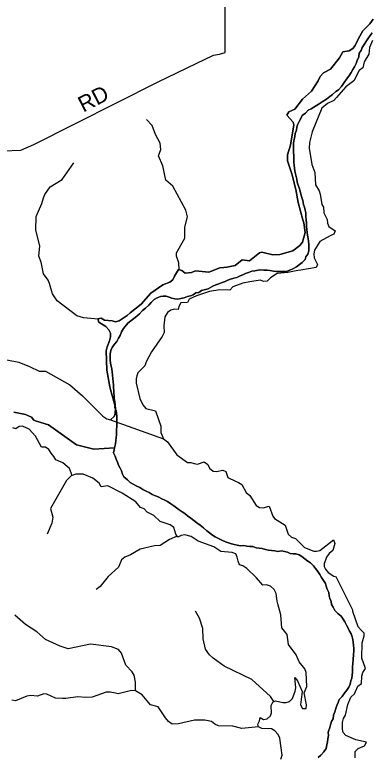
# Model space of a CAD drawing. Extents: x 1525783 to 1900577, y 218250 to 627376.
# Drawn here: x 1713510 to 1720229, y 457419 to 471414 of the extents above; entities that cross this region are included whole.
import ezdxf

# ---------------------------------------------------------------- set-up
doc = ezdxf.new("R2010")
doc.units = 0
for name, color, linetype in [('GM_X_Adjacent_County', 7, 'Continuous'), ('GM_X_County', 7, 'Continuous'), ('GM_X_County_Road', 7, 'Continuous'), ('GM_X_County_Road_Text', 7, 'Continuous'), ('GM_X_Major_Lake', 7, 'Continuous'), ('GM_X_Major_River', 7, 'Continuous'), ('GM_X_Minor_River', 7, 'Continuous'), ('GM_X_Township', 7, 'Continuous')]:
    doc.layers.add(name, color=color, linetype=linetype)

msp = doc.modelspace()

# ---------------------------------------------------------------- linework, layer by layer
at = {"layer": 'GM_X_Adjacent_County'}
msp.add_lwpolyline([(1719245, 457377), (1719296, 457422), (1719351, 457485), (1719394, 457547), (1719411, 457613), (1719424, 457674), (1719427, 457728), (1719443, 457788), (1719436, 457853), (1719463, 457940), (1719476, 457994), (1719496, 458054), (1719527, 458107), (1719538, 458175), (1719559, 458239), (1719578, 458301), (1719601, 458357), (1719622, 458418), (1719645, 458472), (1719696, 458531), (1719737, 458588), (1719789, 458646), (1719826, 458705), (1719847, 458759), (1719864, 458823), (1719883, 458874), (1719890, 458934), (1719893, 458988), (1719894, 459040), (1719897, 459092), (1719902, 459155), (1719909, 459225), (1719915, 459325), (1719920, 459385), (1719917, 459437), (1719911, 459501), (1719906, 459553), (1719899, 459608), (1719886, 459658), (1719869, 459712), (1719840, 459763), (1719815, 459822), (1719780, 459874), (1719749, 459939), (1719716, 459990), (1719679, 460045), (1719614, 460098), (1719563, 460157), (1719528, 460216), (1719497, 460267), (1719488, 460327), (1719467, 460381), (1719452, 460434), (1719445, 460492), (1719417, 460559), (1719398, 460611), (1719381, 460662), (1719344, 460724), (1719311, 460775), (1719274, 460836), (1719237, 460893), (1719194, 460948), (1719155, 460999), (1719100, 461052), (1719049, 461089), (1718990, 461130), (1718939, 461177), (1718885, 461206), (1718826, 461223), (1718774, 461228), (1718718, 461231), (1718664, 461259), (1718607, 461272), (1718549, 461279), (1718485, 461270), (1718425, 461283), (1718363, 461286), (1718309, 461297), (1718251, 461304), (1718186, 461324), (1718130, 461331), (1718074, 461340), (1718009, 461363), (1717951, 461364), (1717897, 461371), (1717839, 461380), (1717779, 461378), (1717717, 461391), (1717658, 461400), (1717606, 461417), (1717548, 461432), (1717491, 461451), (1717423, 461485), (1717360, 461514), (1717298, 461547), (1717245, 461580), (1717194, 461619), (1717141, 461662), (1717078, 461718), (1717017, 461765), (1716950, 461814), (1716897, 461857), (1716841, 461901), (1716778, 461946), (1716725, 461987), (1716672, 462022), (1716618, 462055), (1716567, 462096), (1716514, 462131), (1716457, 462172), (1716400, 462216), (1716348, 462239), (1716287, 462264), (1716221, 462301), (1716170, 462324), (1716108, 462349), (1716049, 462385), (1715991, 462410), (1715930, 462441), (1715873, 462480), (1715805, 462511), (1715746, 462539), (1715693, 462576), (1715640, 462621), (1715573, 462678), (1715544, 462733), (1715527, 462791), (1715500, 462842), (1715471, 462899), (1715452, 462957), (1715425, 463012), (1715406, 463072), (1715379, 463133), (1715390, 463191), (1715397, 463230), (1715402, 463255), (1715413, 463307), (1715420, 463359), (1715425, 463421), (1715432, 463477), (1715434, 463577), (1715439, 463627), (1715442, 463693), (1715439, 463761), (1715438, 463819), (1715424, 463936), (1715403, 463986), (1715405, 464048), (1715400, 464101), (1715391, 464163), (1715386, 464213), (1715385, 464263), (1715380, 464313), (1715376, 464364), (1715373, 464416), (1715371, 464474), (1715362, 464542), (1715357, 464600), (1715350, 464663), (1715343, 464715), (1715334, 464773), (1715321, 464830), (1715314, 464884), (1715311, 464948), (1715313, 465008), (1715328, 465066), (1715351, 465128), (1715396, 465189), (1715439, 465240), (1715470, 465302), (1715499, 465355), (1715526, 465421), (1715563, 465484), (1715647, 465583), (1715702, 465632), (1715759, 465673), (1715818, 465716), (1715868, 465763), (1715926, 465822), (1715982, 465871), (1716041, 465928), (1716086, 465979), (1716147, 466030), (1716202, 466067), (1716266, 466092), (1716318, 466095), (1716370, 466096), (1716428, 466079), (1716480, 466060), (1716537, 466047), (1716593, 466040), (1716651, 466051), (1716712, 466062), (1716778, 466091), (1716834, 466105), (1716885, 466123), (1716935, 466156), (1716991, 466165), (1717042, 466202), (1717167, 466235), (1717257, 466284), (1717312, 466309), (1717370, 466330), (1717429, 466357), (1717485, 466372), (1717539, 466397), (1717590, 466416), (1717654, 466433), (1717706, 466450), (1717773, 466478), (1717823, 466502), (1717874, 466523), (1717926, 466546), (1717990, 466567), (1718049, 466577), (1718111, 466586), (1718163, 466593), (1718217, 466590), (1718279, 466585), (1718332, 466582), (1718400, 466569), (1718458, 466562), (1718518, 466561), (1718600, 466563), (1718658, 466570), (1718708, 466587), (1718767, 466614), (1718837, 466649), (1718894, 466692), (1718945, 466735), (1718998, 466786), (1719015, 466838), (1719052, 466891), (1719067, 466953), (1719070, 467015), (1719069, 467073), (1719060, 467135), (1719055, 467186), (1719043, 467248), (1719036, 467298), (1719029, 467360), (1719024, 467415), (1719023, 467481), (1719020, 467541), (1719015, 467601), (1719015, 467671), (1718997, 467724), (1718987, 467778), (1718971, 467829), (1718955, 467901), (1718936, 467959), (1718919, 468026), (1718906, 468078), (1718883, 468143), (1718864, 468195), (1718851, 468248), (1718840, 468306), (1718814, 468411), (1718805, 468461), (1718796, 468513), (1718791, 468569), (1718786, 468624), (1718786, 468686), (1718787, 468748), (1718780, 468820), (1718779, 468878), (1718778, 468940), (1718779, 468996), (1718789, 469058), (1718804, 469112), (1718809, 469168), (1718836, 469236), (1718843, 469294), (1718858, 469348), (1718887, 469399), (1718918, 469457), (1718945, 469508), (1719006, 469553), (1719057, 469610), (1719111, 469635), (1719162, 469668), (1719214, 469700), (1719267, 469731), (1719323, 469770), (1719404, 469822), (1719463, 469867), (1719518, 469910), (1719577, 469963), (1719628, 469998), (1719685, 470059), (1719734, 470136), (1719783, 470200), (1719826, 470253), (1719867, 470322), (1719900, 470382), (1719931, 470433), (1719961, 470495), (1719984, 470553), (1720011, 470618), (1720022, 470690), (1720055, 470741), (1720080, 470799), (1720115, 470851), (1720148, 470904), (1720181, 470959), (1720228, 471025), (1720263, 471076)], dxfattribs=at)
at = {"layer": 'GM_X_County'}
msp.add_lwpolyline([(1720263, 471076), (1720228, 471025), (1720181, 470959), (1720148, 470904), (1720115, 470851), (1720080, 470799), (1720055, 470741), (1720022, 470690), (1720011, 470618), (1719984, 470553), (1719961, 470495), (1719931, 470433), (1719900, 470382), (1719867, 470322), (1719826, 470253), (1719783, 470200), (1719734, 470136), (1719685, 470059), (1719628, 469998), (1719577, 469963), (1719518, 469910), (1719463, 469867), (1719404, 469822), (1719323, 469770), (1719267, 469731), (1719214, 469700), (1719162, 469668), (1719111, 469635), (1719057, 469610), (1719006, 469553), (1718945, 469508), (1718918, 469457), (1718887, 469399), (1718858, 469348), (1718843, 469294), (1718836, 469236), (1718809, 469168), (1718804, 469112), (1718789, 469058), (1718779, 468996), (1718778, 468940), (1718779, 468878), (1718780, 468820), (1718787, 468748), (1718786, 468686), (1718786, 468624), (1718791, 468569), (1718796, 468513), (1718805, 468461), (1718814, 468411), (1718840, 468306), (1718851, 468248), (1718864, 468195), (1718883, 468143), (1718906, 468078), (1718919, 468026), (1718936, 467959), (1718955, 467901), (1718971, 467829), (1718987, 467778), (1718997, 467724), (1719015, 467671), (1719015, 467601), (1719020, 467541), (1719023, 467481), (1719024, 467415), (1719029, 467360), (1719036, 467298), (1719043, 467248), (1719055, 467186), (1719060, 467135), (1719069, 467073), (1719070, 467015), (1719067, 466953), (1719052, 466891), (1719015, 466838), (1718998, 466786), (1718945, 466735), (1718894, 466692), (1718837, 466649), (1718767, 466614), (1718708, 466587), (1718658, 466570), (1718600, 466563), (1718518, 466561), (1718458, 466562), (1718400, 466569), (1718332, 466582), (1718279, 466585), (1718217, 466590), (1718163, 466593), (1718111, 466586), (1718049, 466577), (1717990, 466567), (1717926, 466546), (1717874, 466523), (1717823, 466502), (1717773, 466478), (1717706, 466450), (1717654, 466433), (1717590, 466416), (1717539, 466397), (1717485, 466372), (1717429, 466357), (1717370, 466330), (1717312, 466309), (1717257, 466284), (1717167, 466235), (1717042, 466202), (1716991, 466165), (1716935, 466156), (1716885, 466123), (1716834, 466105), (1716778, 466091), (1716712, 466062), (1716651, 466051), (1716593, 466040), (1716537, 466047), (1716480, 466060), (1716428, 466079), (1716370, 466096), (1716318, 466095), (1716266, 466092), (1716202, 466067), (1716147, 466030), (1716086, 465979), (1716041, 465928), (1715982, 465871), (1715926, 465822), (1715868, 465763), (1715818, 465716), (1715759, 465673), (1715702, 465632), (1715647, 465583), (1715563, 465484), (1715526, 465421), (1715499, 465355), (1715470, 465302), (1715439, 465240), (1715396, 465189), (1715351, 465128), (1715328, 465066), (1715313, 465008), (1715311, 464948), (1715314, 464884), (1715321, 464830), (1715334, 464773), (1715343, 464715), (1715350, 464663), (1715357, 464600), (1715362, 464542), (1715371, 464474), (1715373, 464416), (1715376, 464364), (1715380, 464313), (1715385, 464263), (1715386, 464213), (1715391, 464163), (1715400, 464101), (1715405, 464048), (1715403, 463986), (1715424, 463936), (1715438, 463819), (1715439, 463761), (1715442, 463693), (1715439, 463627), (1715434, 463577), (1715432, 463477), (1715425, 463421), (1715420, 463359), (1715413, 463307), (1715402, 463255), (1715397, 463230), (1715390, 463191), (1715379, 463133), (1715406, 463072), (1715425, 463012), (1715452, 462957), (1715471, 462899), (1715500, 462842), (1715527, 462791), (1715544, 462733), (1715573, 462678), (1715640, 462621), (1715693, 462576), (1715746, 462539), (1715805, 462511), (1715873, 462480), (1715930, 462441), (1715991, 462410), (1716049, 462385), (1716108, 462349), (1716170, 462324), (1716221, 462301), (1716287, 462264), (1716348, 462239), (1716400, 462216), (1716457, 462172), (1716514, 462131), (1716567, 462096), (1716618, 462055), (1716672, 462022), (1716725, 461987), (1716778, 461946), (1716841, 461901), (1716897, 461857), (1716950, 461814), (1717017, 461765), (1717078, 461718), (1717141, 461662), (1717194, 461619), (1717245, 461580), (1717298, 461547), (1717360, 461514), (1717423, 461485), (1717491, 461451), (1717548, 461432), (1717606, 461417), (1717658, 461400), (1717717, 461391), (1717779, 461378), (1717839, 461380), (1717897, 461371), (1717951, 461364), (1718009, 461363), (1718074, 461340), (1718130, 461331), (1718186, 461324), (1718251, 461304), (1718309, 461297), (1718363, 461286), (1718425, 461283), (1718485, 461270), (1718549, 461279), (1718607, 461272), (1718664, 461259), (1718718, 461231), (1718774, 461228), (1718826, 461223), (1718885, 461206), (1718939, 461177), (1718990, 461130), (1719049, 461089), (1719100, 461052), (1719155, 460999), (1719194, 460948), (1719237, 460893), (1719274, 460836), (1719311, 460775), (1719344, 460724), (1719381, 460662), (1719398, 460611), (1719417, 460559), (1719445, 460492), (1719452, 460434), (1719467, 460381), (1719488, 460327), (1719497, 460267), (1719528, 460216), (1719563, 460157), (1719614, 460098), (1719679, 460045), (1719716, 459990), (1719749, 459939), (1719780, 459874), (1719815, 459822), (1719840, 459763), (1719869, 459712), (1719886, 459658), (1719899, 459608), (1719906, 459553), (1719911, 459501), (1719917, 459437), (1719920, 459385), (1719915, 459325), (1719909, 459225), (1719902, 459155), (1719897, 459092), (1719894, 459040), (1719893, 458988), (1719890, 458934), (1719883, 458874), (1719864, 458823), (1719847, 458759), (1719826, 458705), (1719789, 458646), (1719737, 458588), (1719696, 458531), (1719645, 458472), (1719622, 458418), (1719601, 458357), (1719578, 458301), (1719559, 458239), (1719538, 458175), (1719527, 458107), (1719496, 458054), (1719476, 457994), (1719463, 457940), (1719436, 457853), (1719443, 457788), (1719427, 457728), (1719424, 457674), (1719411, 457613), (1719394, 457547), (1719351, 457485), (1719296, 457422), (1719245, 457377)], dxfattribs=at)
at = {"layer": 'GM_X_County_Road'}
msp.add_lwpolyline([(1713293, 468842), (1713624, 468857), (1713873, 468961), (1716221, 470149), (1716936, 470493), (1717268, 470652), (1717383, 470673), (1717484, 470701), (1717484, 470893), (1717490, 471669)], dxfattribs=at)
at = {"layer": 'GM_X_Major_Lake'}
msp.add_line((1715318, 463760), (1716322, 463398), dxfattribs=at)
for points in [[(1712648, 465020), (1712722, 464991), (1712790, 465014), (1712904, 464991), (1712955, 465016), (1713023, 465005), (1713088, 464970), (1713158, 464927), (1713587, 464847), (1713788, 464768), (1713971, 464675), (1714033, 464676), (1714091, 464679), (1714548, 464417), (1714792, 464213), (1715005, 463997), (1715174, 463828), (1715252, 463777), (1715318, 463760)], [(1712648, 465020), (1712722, 464991), (1712790, 465014), (1712904, 464991), (1712955, 465016), (1713023, 465005), (1713088, 464970), (1713158, 464927), (1713587, 464847), (1713788, 464768), (1713971, 464675), (1714033, 464676), (1714091, 464679), (1714548, 464417), (1714792, 464213), (1715005, 463997), (1715174, 463828), (1715252, 463777), (1715318, 463760)], [(1718540, 457345), (1718562, 457421), (1718523, 457742), (1718492, 457813), (1718429, 457880), (1718361, 457915), (1718181, 457926), (1718119, 457953), (1718102, 458003), (1718135, 458069), (1718146, 458133), (1718210, 458096), (1718284, 458106), (1718343, 458162), (1718360, 458218), (1718356, 458356), (1718389, 458422), (1718440, 458445), (1718576, 458413), (1718640, 458412), (1718704, 458433), (1718759, 458490), (1718813, 458626), (1718826, 458694), (1718801, 458886), (1718857, 458824), (1718941, 458620), (1718909, 458368), (1718952, 458301), (1719016, 458304), (1719026, 458372), (1718983, 458595), (1719033, 458717), (1719017, 458983), (1718990, 459054), (1718884, 459182), (1718832, 459317), (1718683, 459510), (1718660, 459699), (1718558, 459827), (1718538, 460071), (1718485, 460277), (1718470, 460333), (1718449, 460476), (1718416, 460551), (1718343, 460616), (1718269, 460637), (1718197, 460632), (1718081, 460772), (1717897, 460949), (1717824, 460997), (1717758, 461018), (1717733, 461086), (1717714, 461159), (1717689, 461225), (1717620, 461248), (1717404, 461272), (1717275, 461360), (1716978, 461465), (1716847, 461553), (1716722, 461585), (1716655, 461574), (1716591, 461539), (1716554, 461594), (1716518, 461724), (1716450, 461776), (1716257, 461839), (1716137, 461949), (1716011, 462011), (1715954, 462076), (1715887, 462099), (1715796, 462209), (1715537, 462373), (1715270, 462509), (1715142, 462493), (1715105, 462564), (1714984, 462658), (1714801, 462733), (1714661, 462731), (1714594, 462704), (1714546, 462837), (1714420, 462943), (1714289, 463000), (1714250, 463064), (1714199, 463131), (1714156, 463196), (1714090, 463243), (1714018, 463244), (1713903, 463448), (1713783, 463579), (1713658, 463637), (1713594, 463632), (1713529, 463585), (1713475, 463609)], [(1716322, 463398), (1716397, 463342), (1716574, 463099), (1716772, 462954), (1716836, 462953), (1716902, 462930), (1716966, 462923), (1717088, 462967), (1717162, 462914), (1717193, 462847), (1717258, 462790), (1717326, 462781), (1717440, 462809), (1717498, 462782), (1717540, 462671), (1717685, 462599), (1717737, 462576), (1717803, 462533), (1717884, 462387), (1717954, 462330), (1718075, 462140), (1718138, 462101), (1718204, 462092), (1718317, 462128), (1718390, 461940), (1718419, 461890), (1718620, 461768), (1718675, 461595), (1718744, 461540), (1718818, 461517), (1718987, 461346), (1719163, 461277), (1719213, 461274), (1719279, 461287), (1719532, 461488), (1719563, 461421), (1719525, 461285), (1719454, 461234), (1719405, 461165), (1719359, 461039), (1719360, 460987), (1719383, 460937), (1719434, 460870), (1719541, 460800), (1719583, 460789)], [(1719903, 460160), (1719583, 460789)], [(1719947, 457367), (1719943, 457488), (1720000, 457543), (1720123, 457595), (1720160, 457663), (1719960, 457708), (1719771, 457791), (1719720, 457846), (1719703, 457908), (1719705, 458035), (1719724, 458110), (1719764, 458174), (1719809, 458380), (1719863, 458517), (1719930, 458578), (1719997, 458722), (1720062, 458775), (1720070, 458915), (1720091, 458985), (1720142, 459056), (1720071, 459256), (1720074, 459541), (1720114, 459676), (1720115, 459727), (1720056, 459780), (1720001, 459845), (1719903, 460137), (1719903, 460160)]]:
    msp.add_lwpolyline(points, dxfattribs=at)
at = {"layer": 'GM_X_Major_River'}
msp.add_line((1715318, 463760), (1716322, 463398), dxfattribs=at)
for points in [[(1715318, 463760), (1715387, 463821), (1715405, 463873), (1715411, 463992), (1715318, 464330), (1715305, 464380), (1715247, 464698), (1715240, 465065), (1715254, 465139), (1715301, 465252), (1715322, 465326), (1715319, 465396), (1715290, 465457), (1715233, 465520), (1715100, 465604), (1715081, 465668), (1715145, 465681), (1715209, 465642), (1715351, 465632), (1715417, 465611), (1715485, 465631), (1715635, 465731), (1715691, 465780), (1715898, 465944), (1716079, 466152), (1716308, 466309), (1716439, 466359), (1716498, 466406), (1716531, 466472), (1716604, 466597), (1716670, 466582), (1716728, 466530), (1716848, 466540), (1716925, 466573), (1717181, 466551), (1717388, 466633), (1717464, 466638), (1717520, 466641), (1717673, 466675), (1717807, 466781), (1717949, 466763), (1718133, 466913), (1718183, 466928), (1718391, 466877), (1718523, 466886), (1718766, 466950), (1718898, 467053), (1718947, 467116), (1719000, 467302), (1718972, 467481), (1718955, 467541), (1718866, 467865), (1718825, 468110), (1718745, 468410), (1718667, 468652), (1718663, 468768), (1718721, 468952), (1718783, 469332), (1718770, 469386), (1718655, 469516), (1718692, 469580), (1718807, 469630), (1718946, 469821), (1719122, 469968), (1719243, 470163), (1719285, 470249), (1719346, 470316), (1719481, 470384), (1719648, 470601), (1719712, 470712), (1719832, 470730), (1719903, 470779), (1719944, 470831), (1720008, 470964), (1720092, 471114), (1720224, 471244), (1720287, 471331)], [(1720287, 471331), (1720224, 471244), (1720092, 471114), (1720008, 470964), (1719944, 470831), (1719903, 470779), (1719832, 470730), (1719712, 470712), (1719648, 470601), (1719481, 470384), (1719346, 470316), (1719285, 470249), (1719243, 470163), (1719122, 469968), (1718946, 469821), (1718807, 469630), (1718692, 469580), (1718655, 469516), (1718770, 469386), (1718783, 469332), (1718721, 468952), (1718663, 468768), (1718667, 468652), (1718745, 468410), (1718825, 468110), (1718866, 467865), (1718955, 467541), (1718972, 467481), (1719000, 467302), (1718947, 467116), (1718898, 467053), (1718766, 466950), (1718523, 466886), (1718391, 466877), (1718183, 466928), (1718133, 466913), (1717949, 466763), (1717807, 466781), (1717673, 466675), (1717520, 466641), (1717464, 466638), (1717388, 466633), (1717181, 466551), (1716925, 466573), (1716848, 466540), (1716728, 466530), (1716670, 466582), (1716604, 466597), (1716531, 466472), (1716498, 466406), (1716439, 466359), (1716308, 466309), (1716079, 466152), (1715898, 465944), (1715691, 465780), (1715635, 465731), (1715485, 465631), (1715417, 465611), (1715351, 465632), (1715209, 465642), (1715145, 465681), (1715081, 465668), (1715100, 465604), (1715233, 465520), (1715290, 465457), (1715319, 465396), (1715322, 465326), (1715301, 465252), (1715254, 465139), (1715240, 465065), (1715247, 464698), (1715305, 464380), (1715318, 464330), (1715411, 463992), (1715405, 463873), (1715387, 463821), (1715318, 463760)], [(1720275, 470931), (1720214, 470793), (1720204, 470669), (1720116, 470528), (1720090, 470413), (1720023, 470363), (1719918, 470169), (1719766, 470053), (1719590, 469851), (1719539, 469794), (1719424, 469735), (1719315, 469651), (1719133, 469202), (1719082, 469001), (1719078, 468891), (1719126, 468583), (1719185, 468434), (1719192, 468199), (1719264, 468084), (1719285, 468023), (1719314, 467831), (1719343, 467780), (1719353, 467672), (1719415, 467544), (1719420, 467476), (1719447, 467410), (1719566, 467328), (1719543, 467270), (1719471, 467235), (1719275, 467126), (1719178, 466967), (1719163, 466893), (1719170, 466822), (1719232, 466697), (1719209, 466639), (1718917, 466584), (1718863, 466578), (1718674, 466541), (1718470, 466524), (1718342, 466442), (1718281, 466377), (1718217, 466376), (1718147, 466399), (1717954, 466368), (1717822, 466340), (1717630, 466273), (1717575, 466207), (1717389, 466216), (1717190, 466181), (1717005, 466122), (1716945, 466101), (1716805, 466037), (1716772, 465973), (1716652, 465971)], [(1716652, 465971), (1716609, 465901), (1716598, 465841), (1716526, 465850), (1716462, 465833), (1716397, 465784), (1716347, 465705), (1716327, 465537), (1716333, 465410), (1716299, 465333), (1716092, 465045), (1715991, 464852), (1715968, 464778), (1715837, 464644), (1715815, 464588), (1715804, 464530), (1715804, 464452), (1715872, 464162), (1715932, 464041), (1715987, 463972), (1716173, 463929), (1716220, 463784), (1716268, 463641), (1716272, 463521), (1716322, 463398)]]:
    msp.add_lwpolyline(points, dxfattribs=at)
at = {"layer": 'GM_X_Minor_River'}
for points in [[(1716617, 466595), (1716612, 466726), (1716564, 466849), (1716569, 466917), (1716727, 467191), (1716724, 467398), (1716775, 467595), (1716741, 467724), (1716497, 468177), (1716365, 468289), (1716310, 468560), (1716225, 468746), (1716269, 468867), (1716258, 468988), (1716173, 469153), (1716109, 469321), (1716001, 469438)], [(1715084, 465659), (1714807, 465684), (1714681, 465724), (1714309, 466008), (1714221, 466139), (1714165, 466336), (1714138, 466401), (1714050, 466518), (1714007, 466740), (1713967, 466850), (1713985, 467045), (1713908, 467344), (1713917, 467601), (1714023, 467846), (1714051, 467954), (1714075, 468016), (1714176, 468163), (1714404, 468300), (1714627, 468619)], [(1714591, 462714), (1714489, 462612), (1714188, 462085), (1714231, 461920), (1714211, 461806), (1714124, 461597)], [(1716578, 461557), (1716432, 461499), (1716256, 461384), (1716153, 461375), (1715880, 461313), (1715700, 461204), (1715589, 461163), (1715526, 461112), (1715468, 460971), (1715275, 460797), (1715122, 460609), (1715051, 460552)], [(1715793, 458636), (1715791, 458800), (1715764, 458929), (1715727, 458996), (1715612, 459118), (1715528, 459348), (1715473, 459415), (1715336, 459469), (1714942, 459519), (1714516, 459431), (1714366, 459482), (1714090, 459606), (1713928, 459753), (1713714, 459891), (1713514, 460066)], [(1718410, 458431), (1718345, 458529), (1717994, 458851), (1717471, 459103), (1717263, 459251), (1717190, 459318), (1717118, 459424), (1717073, 459617), (1717068, 459811), (1717003, 460007), (1716929, 460140)], [(1718119, 457953), (1717802, 457923), (1717635, 457970), (1717361, 457972), (1717291, 458003), (1717226, 458054), (1717104, 458082), (1716910, 458083), (1716602, 458012), (1716488, 458006), (1716416, 458057), (1716360, 458126), (1716221, 458331), (1716075, 458373), (1715920, 458560), (1715793, 458636), (1715715, 458643), (1715467, 458581), (1715416, 458589), (1715314, 458613), (1715240, 458610), (1714974, 458514), (1714845, 458508), (1714705, 458524), (1714476, 458488), (1714412, 458493), (1714278, 458499), (1714117, 458573), (1714061, 458576), (1713938, 458534), (1713810, 458550), (1713738, 458537), (1713526, 458444), (1713456, 458461)]]:
    msp.add_lwpolyline(points, dxfattribs=at)
at = {"layer": 'GM_X_Township'}
for points in [[(1720263, 471076), (1720228, 471025), (1720181, 470959), (1720148, 470904), (1720115, 470851), (1720080, 470799), (1720055, 470741), (1720022, 470690), (1720011, 470618), (1719984, 470553), (1719961, 470495), (1719931, 470433), (1719900, 470382), (1719867, 470322), (1719826, 470253), (1719783, 470200), (1719734, 470136), (1719685, 470059), (1719628, 469998), (1719577, 469963), (1719518, 469910), (1719463, 469867), (1719404, 469822), (1719323, 469770), (1719267, 469731), (1719214, 469700), (1719162, 469668), (1719111, 469635), (1719057, 469610), (1719006, 469553), (1718945, 469508), (1718918, 469457), (1718887, 469399), (1718858, 469348), (1718843, 469294), (1718836, 469236), (1718809, 469168), (1718804, 469112), (1718789, 469058), (1718779, 468996), (1718778, 468940), (1718779, 468878), (1718780, 468820), (1718787, 468748), (1718786, 468686), (1718786, 468624), (1718791, 468569), (1718796, 468513), (1718805, 468461), (1718814, 468411), (1718840, 468306), (1718851, 468248), (1718864, 468195), (1718883, 468143), (1718906, 468078), (1718919, 468026), (1718936, 467959), (1718955, 467901), (1718971, 467829), (1718987, 467778), (1718997, 467724), (1719015, 467671), (1719015, 467601), (1719020, 467541), (1719023, 467481), (1719024, 467415), (1719029, 467360), (1719036, 467298), (1719043, 467248), (1719055, 467186), (1719060, 467135), (1719069, 467073), (1719070, 467015), (1719067, 466953), (1719052, 466891), (1719015, 466838), (1718998, 466786), (1718945, 466735), (1718894, 466692), (1718837, 466649), (1718767, 466614), (1718708, 466587), (1718658, 466570), (1718600, 466563), (1718518, 466561), (1718458, 466562), (1718400, 466569), (1718332, 466582), (1718279, 466585), (1718217, 466590), (1718163, 466593), (1718111, 466586), (1718049, 466577), (1717990, 466567), (1717926, 466546), (1717874, 466523), (1717823, 466502), (1717773, 466478), (1717706, 466450), (1717654, 466433), (1717590, 466416), (1717539, 466397), (1717485, 466372), (1717429, 466357), (1717370, 466330), (1717312, 466309), (1717257, 466284), (1717167, 466235), (1717042, 466202), (1716991, 466165), (1716935, 466156), (1716885, 466123), (1716834, 466105), (1716778, 466091), (1716712, 466062), (1716651, 466051), (1716593, 466040), (1716537, 466047), (1716480, 466060), (1716428, 466079), (1716370, 466096), (1716318, 466095), (1716266, 466092), (1716202, 466067), (1716147, 466030), (1716086, 465979), (1716041, 465928), (1715982, 465871), (1715926, 465822), (1715868, 465763), (1715818, 465716), (1715759, 465673), (1715702, 465632), (1715647, 465583), (1715563, 465484), (1715526, 465421), (1715499, 465355), (1715470, 465302), (1715439, 465240), (1715396, 465189), (1715351, 465128), (1715328, 465066), (1715313, 465008), (1715311, 464948), (1715314, 464884), (1715321, 464830), (1715334, 464773), (1715343, 464715), (1715350, 464663), (1715357, 464600), (1715362, 464542), (1715371, 464474), (1715373, 464416), (1715376, 464364), (1715380, 464313), (1715385, 464263), (1715386, 464213), (1715391, 464163), (1715400, 464101), (1715405, 464048), (1715403, 463986), (1715424, 463936), (1715438, 463819), (1715439, 463761), (1715442, 463693), (1715439, 463627), (1715434, 463577), (1715432, 463477), (1715425, 463421), (1715420, 463359), (1715413, 463307), (1715402, 463255), (1715397, 463230), (1715004, 463202), (1714679, 463284), (1714149, 463662), (1713923, 463730), (1713871, 463754), (1713823, 463809), (1713715, 463856), (1713495, 463906)], [(1713495, 463906), (1713715, 463856), (1713823, 463809), (1713871, 463754), (1713923, 463730), (1714149, 463662), (1714679, 463284), (1715004, 463202), (1715397, 463230), (1715390, 463191), (1715379, 463133), (1715406, 463072), (1715425, 463012), (1715452, 462957), (1715471, 462899), (1715500, 462842), (1715527, 462791), (1715544, 462733), (1715573, 462678), (1715640, 462621), (1715693, 462576), (1715746, 462539), (1715805, 462511), (1715873, 462480), (1715930, 462441), (1715991, 462410), (1716049, 462385), (1716108, 462349), (1716170, 462324), (1716221, 462301), (1716287, 462264), (1716348, 462239), (1716400, 462216), (1716457, 462172), (1716514, 462131), (1716567, 462096), (1716618, 462055), (1716672, 462022), (1716725, 461987), (1716778, 461946), (1716841, 461901), (1716897, 461857), (1716950, 461814), (1717017, 461765), (1717078, 461718), (1717141, 461662), (1717194, 461619), (1717245, 461580), (1717298, 461547), (1717360, 461514), (1717423, 461485), (1717491, 461451), (1717548, 461432), (1717606, 461417), (1717658, 461400), (1717717, 461391), (1717779, 461378), (1717839, 461380), (1717897, 461371), (1717951, 461364), (1718009, 461363), (1718074, 461340), (1718130, 461331), (1718186, 461324), (1718251, 461304), (1718309, 461297), (1718363, 461286), (1718425, 461283), (1718485, 461270), (1718549, 461279), (1718607, 461272), (1718664, 461259), (1718718, 461231), (1718774, 461228), (1718826, 461223), (1718885, 461206), (1718939, 461177), (1718990, 461130), (1719049, 461089), (1719100, 461052), (1719155, 460999), (1719194, 460948), (1719237, 460893), (1719274, 460836), (1719311, 460775), (1719344, 460724), (1719381, 460662), (1719398, 460611), (1719417, 460559), (1719445, 460492), (1719452, 460434), (1719467, 460381), (1719488, 460327), (1719497, 460267), (1719528, 460216), (1719563, 460157), (1719614, 460098), (1719679, 460045), (1719716, 459990), (1719749, 459939), (1719780, 459874), (1719815, 459822), (1719840, 459763), (1719869, 459712), (1719886, 459658), (1719899, 459608), (1719906, 459553), (1719911, 459501), (1719917, 459437), (1719920, 459385), (1719915, 459325), (1719909, 459225), (1719902, 459155), (1719897, 459092), (1719894, 459040), (1719893, 458988), (1719890, 458934), (1719883, 458874), (1719864, 458823), (1719847, 458759), (1719826, 458705), (1719789, 458646), (1719737, 458588), (1719696, 458531), (1719645, 458472), (1719622, 458418), (1719601, 458357), (1719578, 458301), (1719559, 458239), (1719538, 458175), (1719527, 458107), (1719496, 458054), (1719476, 457994), (1719463, 457940), (1719436, 457853), (1719443, 457788), (1719427, 457728), (1719424, 457674), (1719411, 457613), (1719394, 457547), (1719351, 457485), (1719296, 457422), (1719245, 457377)]]:
    msp.add_lwpolyline(points, dxfattribs=at)

# ---------------------------------------------------------------- texts
at = {"layer": 'GM_X_County_Road_Text'}
msp.add_text('RD', height=300, rotation=27.2291, dxfattribs=at).set_placement((1714805, 469564))

doc.saveas('drawing.dxf')
